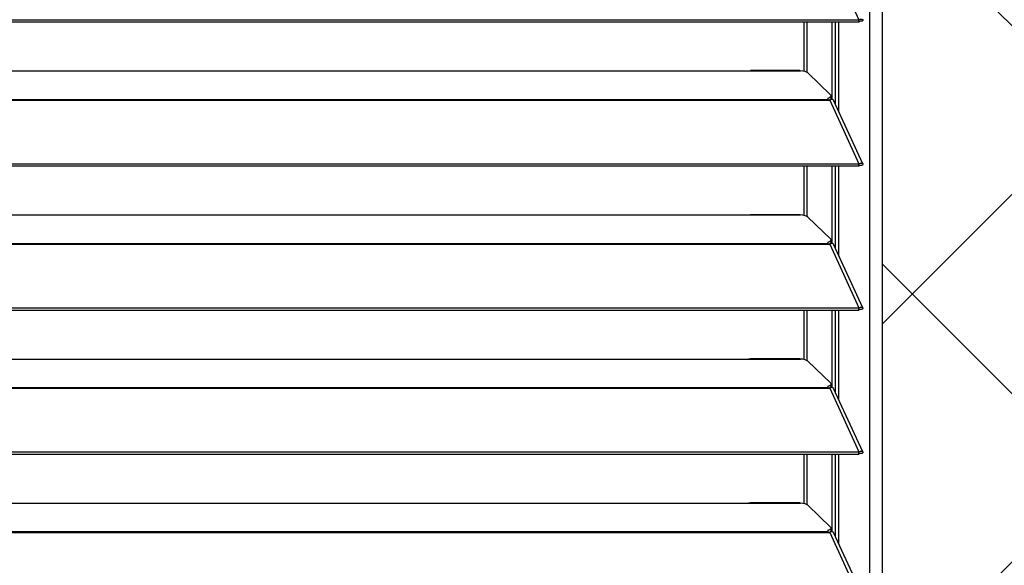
# Model space of a CAD drawing. Header units: millimetres. Extents: x 0 to 39025, y -31299 to 8400.
# Tile 298 of 382: x 7490 to 7791, y 6967 to 7133. Entities that reach past the tile are written whole.
import ezdxf

# ---------------------------------------------------------------- set-up
doc = ezdxf.new("R2010")
doc.units = ezdxf.units.MM
doc.layers.add('ODMIKI funkcionalni', color=253, linetype='Continuous')
doc.layers.add('ODMIKI varnostni', color=252, linetype='Continuous')

# ---------------------------------------------------------------- blocks, each defined once
blk = doc.blocks.new('*U55')
at = {"lineweight": 25}
for points in [[(1146.1, 17.59), (1146.1, 17.59), (1146.1, 1243.26), (1146.1, 1243.26)], [(1150, 17.59), (1150, 17.59), (1150, 1242.58), (1150, 1242.58)], [(1133.88, 1140.17), (1133.88, 1140.17), (1142.8, 1120.75), (1142.8, 1120.75)], [(7.21, 1120.74), (7.21, 1120.74), (1142.79, 1120.74), (1142.79, 1120.74)], [(7.21, 1120.09), (7.21, 1120.09), (1142.79, 1120.09), (1142.79, 1120.09)], [(1126.04, 1104.97), (1126.04, 1104.97), (1126.04, 1120.09), (1126.04, 1120.09)], [(1126.99, 1104.62), (1126.99, 1104.62), (1126.99, 1120.09), (1126.99, 1120.09)], [(1134.66, 1096.4), (1134.66, 1096.4), (1134.66, 1120.09), (1134.66, 1120.09)], [(1135.61, 1094.97), (1135.61, 1094.97), (1135.61, 1120.09), (1135.61, 1120.09)], [(1136.71, 1092.58), (1136.71, 1092.58), (1136.71, 1120.09), (1136.71, 1120.09)], [(1142.8, 1120.75), (1142.8, 1120.75), (1142.79, 1120.74), (1142.79, 1120.74)], [(1142.79, 1120.09), (1142.79, 1120.09), (1142.79, 1120.74), (1142.79, 1120.74)], [(1142.8, 1120.09), (1142.8, 1120.09), (1142.79, 1120.09), (1142.79, 1120.09)], [(1142.8, 1120.09), (1142.8, 1120.09), (1142.8, 1120.75), (1142.8, 1120.75)], [(1143.19, 1120.4), (1143.19, 1120.4), (1143.13, 1120.38), (1143.13, 1120.38)], [(1143.13, 1120.38), (1143.13, 1120.38), (1143.89, 1120.37), (1143.89, 1120.37)], [(840, 1105.13), (840, 1105.13), (1108, 1105.13), (1108, 1105.13)], [(1108, 1105.13), (1108, 1105.13), (1125, 1105.13), (1125, 1105.13)], [(1124.76, 1105.2), (1124.76, 1105.2), (1109.66, 1105.2), (1109.66, 1105.2)], [(1127.16, 1104.51), (1127.16, 1104.51), (1134.15, 1097.82), (1134.15, 1097.82)], [(1134.3, 1096.77), (1134.3, 1096.77), (1134.3, 1097.54), (1134.3, 1097.54)], [(16.21, 1096.42), (16.21, 1096.42), (1133.33, 1096.42), (1133.33, 1096.42)], [(16.21, 1096.2), (16.21, 1096.2), (1133.33, 1096.2), (1133.33, 1096.2)], [(1133.33, 1096.85), (1133.33, 1096.85), (1133.33, 1096.42), (1133.33, 1096.42)], [(1133.33, 1096.2), (1133.33, 1096.2), (1133.88, 1096.2), (1133.88, 1096.2)], [(1133.81, 1096.2), (1133.81, 1096.2), (1133.77, 1096.24), (1133.77, 1096.24)], [(1133.88, 1096.2), (1133.88, 1096.2), (1142.8, 1076.77), (1142.8, 1076.77)], [(1133.88, 1096.2), (1133.88, 1096.2), (1133.88, 1096.2), (1133.88, 1096.2)], [(1133.88, 1096.2), (1133.88, 1096.2), (1133.88, 1096.2), (1133.88, 1096.2)], [(1134.39, 1096.37), (1134.39, 1096.37), (1134.21, 1096.54), (1134.21, 1096.54)], [(1143.96, 1076.79), (1143.96, 1076.79), (1135.06, 1096.18), (1135.06, 1096.18)], [(7.21, 1076.77), (7.21, 1076.77), (1142.79, 1076.77), (1142.79, 1076.77)], [(1142.8, 1076.77), (1142.8, 1076.77), (1142.79, 1076.77), (1142.79, 1076.77)], [(1142.79, 1076.11), (1142.79, 1076.11), (1142.79, 1076.77), (1142.79, 1076.77)], [(1142.8, 1076.11), (1142.8, 1076.11), (1142.8, 1076.77), (1142.8, 1076.77)], [(1143.19, 1076.43), (1143.19, 1076.43), (1143.13, 1076.4), (1143.13, 1076.4)], [(1143.13, 1076.4), (1143.13, 1076.4), (1143.89, 1076.4), (1143.89, 1076.4)], [(7.21, 1076.11), (7.21, 1076.11), (1142.79, 1076.11), (1142.79, 1076.11)], [(1126.04, 1061), (1126.04, 1061), (1126.04, 1076.11), (1126.04, 1076.11)], [(1126.99, 1060.65), (1126.99, 1060.65), (1126.99, 1076.11), (1126.99, 1076.11)], [(1134.66, 1052.42), (1134.66, 1052.42), (1134.66, 1076.11), (1134.66, 1076.11)], [(1135.61, 1051), (1135.61, 1051), (1135.61, 1076.11), (1135.61, 1076.11)], [(1136.71, 1048.61), (1136.71, 1048.61), (1136.71, 1076.11), (1136.71, 1076.11)], [(1142.8, 1076.11), (1142.8, 1076.11), (1142.79, 1076.11), (1142.79, 1076.11)], [(840, 1061.15), (840, 1061.15), (1108, 1061.15), (1108, 1061.15)], [(1108, 1061.15), (1108, 1061.15), (1125, 1061.15), (1125, 1061.15)], [(1124.76, 1061.24), (1124.76, 1061.24), (1109.66, 1061.24), (1109.66, 1061.24)], [(1127.16, 1060.53), (1127.16, 1060.53), (1134.15, 1053.85), (1134.15, 1053.85)], [(16.21, 1052.44), (16.21, 1052.44), (1133.33, 1052.44), (1133.33, 1052.44)], [(16.21, 1052.22), (16.21, 1052.22), (1133.33, 1052.22), (1133.33, 1052.22)], [(1133.33, 1052.87), (1133.33, 1052.87), (1133.33, 1052.44), (1133.33, 1052.44)], [(1133.33, 1052.22), (1133.33, 1052.22), (1133.88, 1052.22), (1133.88, 1052.22)], [(1133.81, 1052.22), (1133.81, 1052.22), (1133.77, 1052.26), (1133.77, 1052.26)], [(1133.88, 1052.23), (1133.88, 1052.23), (1133.88, 1052.22), (1133.88, 1052.22)], [(1133.88, 1052.22), (1133.88, 1052.22), (1133.88, 1052.23), (1133.88, 1052.23)], [(1133.88, 1052.22), (1133.88, 1052.22), (1142.8, 1032.8), (1142.8, 1032.8)], [(1134.39, 1052.39), (1134.39, 1052.39), (1134.21, 1052.57), (1134.21, 1052.57)], [(1134.3, 1052.8), (1134.3, 1052.8), (1134.3, 1053.56), (1134.3, 1053.56)], [(1143.96, 1032.82), (1143.96, 1032.82), (1135.06, 1052.21), (1135.06, 1052.21)], [(7.21, 1032.8), (7.21, 1032.8), (1142.79, 1032.8), (1142.79, 1032.8)], [(7.21, 1032.14), (7.21, 1032.14), (1142.79, 1032.14), (1142.79, 1032.14)], [(1126.04, 1017.03), (1126.04, 1017.03), (1126.04, 1032.14), (1126.04, 1032.14)], [(1126.99, 1016.67), (1126.99, 1016.67), (1126.99, 1032.14), (1126.99, 1032.14)], [(1134.66, 1008.45), (1134.66, 1008.45), (1134.66, 1032.14), (1134.66, 1032.14)], [(1135.61, 1007.02), (1135.61, 1007.02), (1135.61, 1032.14), (1135.61, 1032.14)], [(1136.71, 1004.63), (1136.71, 1004.63), (1136.71, 1032.14), (1136.71, 1032.14)], [(1142.8, 1032.8), (1142.8, 1032.8), (1142.79, 1032.8), (1142.79, 1032.8)], [(1142.79, 1032.14), (1142.79, 1032.14), (1142.79, 1032.8), (1142.79, 1032.8)], [(1142.8, 1032.15), (1142.8, 1032.15), (1142.79, 1032.14), (1142.79, 1032.14)], [(1142.8, 1032.15), (1142.8, 1032.15), (1142.8, 1032.8), (1142.8, 1032.8)], [(1143.19, 1032.45), (1143.19, 1032.45), (1143.13, 1032.43), (1143.13, 1032.43)], [(1143.13, 1032.43), (1143.13, 1032.43), (1143.89, 1032.42), (1143.89, 1032.42)], [(840, 1017.18), (840, 1017.18), (1108, 1017.18), (1108, 1017.18)], [(1108, 1017.18), (1108, 1017.18), (1125, 1017.18), (1125, 1017.18)], [(1124.76, 1017.26), (1124.76, 1017.26), (1109.66, 1017.26), (1109.66, 1017.26)], [(1127.16, 1016.56), (1127.16, 1016.56), (1134.15, 1009.88), (1134.15, 1009.88)], [(16.21, 1008.47), (16.21, 1008.47), (1133.33, 1008.47), (1133.33, 1008.47)], [(16.21, 1008.25), (16.21, 1008.25), (1133.33, 1008.25), (1133.33, 1008.25)], [(1133.33, 1008.9), (1133.33, 1008.9), (1133.33, 1008.47), (1133.33, 1008.47)], [(1133.33, 1008.25), (1133.33, 1008.25), (1133.88, 1008.25), (1133.88, 1008.25)], [(1133.81, 1008.25), (1133.81, 1008.25), (1133.77, 1008.29), (1133.77, 1008.29)], [(1133.88, 1008.25), (1133.88, 1008.25), (1142.8, 988.82), (1142.8, 988.82)], [(1133.88, 1008.25), (1133.88, 1008.25), (1133.88, 1008.25), (1133.88, 1008.25)], [(1133.88, 1008.25), (1133.88, 1008.25), (1133.88, 1008.25), (1133.88, 1008.25)], [(1134.39, 1008.42), (1134.39, 1008.42), (1134.21, 1008.59), (1134.21, 1008.59)], [(1134.3, 1008.82), (1134.3, 1008.82), (1134.3, 1009.59), (1134.3, 1009.59)], [(1143.96, 988.84), (1143.96, 988.84), (1135.06, 1008.23), (1135.06, 1008.23)], [(7.21, 988.82), (7.21, 988.82), (1142.79, 988.82), (1142.79, 988.82)], [(7.21, 988.16), (7.21, 988.16), (1142.79, 988.16), (1142.79, 988.16)], [(1126.04, 973.05), (1126.04, 973.05), (1126.04, 988.16), (1126.04, 988.16)], [(1126.99, 972.7), (1126.99, 972.7), (1126.99, 988.16), (1126.99, 988.16)], [(1134.66, 964.48), (1134.66, 964.48), (1134.66, 988.16), (1134.66, 988.16)], [(1135.61, 963.04), (1135.61, 963.04), (1135.61, 988.16), (1135.61, 988.16)], [(1136.71, 960.65), (1136.71, 960.65), (1136.71, 988.16), (1136.71, 988.16)], [(1142.8, 988.82), (1142.8, 988.82), (1142.79, 988.82), (1142.79, 988.82)], [(1142.79, 988.16), (1142.79, 988.16), (1142.79, 988.82), (1142.79, 988.82)], [(1142.8, 988.17), (1142.8, 988.17), (1142.79, 988.16), (1142.79, 988.16)], [(1142.8, 988.17), (1142.8, 988.17), (1142.8, 988.82), (1142.8, 988.82)], [(1143.19, 988.48), (1143.19, 988.48), (1143.13, 988.45), (1143.13, 988.45)], [(1143.13, 988.45), (1143.13, 988.45), (1143.89, 988.45), (1143.89, 988.45)], [(840, 973.21), (840, 973.21), (1108, 973.21), (1108, 973.21)], [(1108, 973.21), (1108, 973.21), (1125, 973.21), (1125, 973.21)], [(1124.76, 973.28), (1124.76, 973.28), (1109.66, 973.28), (1109.66, 973.28)], [(1127.16, 972.59), (1127.16, 972.59), (1134.15, 965.9), (1134.15, 965.9)], [(1133.33, 964.93), (1133.33, 964.93), (1133.33, 964.5), (1133.33, 964.5)], [(1134.3, 964.85), (1134.3, 964.85), (1134.3, 965.61), (1134.3, 965.61)], [(16.21, 964.5), (16.21, 964.5), (1133.33, 964.5), (1133.33, 964.5)], [(16.21, 964.28), (16.21, 964.28), (1133.33, 964.28), (1133.33, 964.28)], [(1133.33, 964.28), (1133.33, 964.28), (1133.88, 964.28), (1133.88, 964.28)], [(1133.81, 964.28), (1133.81, 964.28), (1133.77, 964.32), (1133.77, 964.32)], [(1133.88, 964.28), (1133.88, 964.28), (1142.8, 944.85), (1142.8, 944.85)], [(1133.88, 964.28), (1133.88, 964.28), (1133.88, 964.28), (1133.88, 964.28)], [(1133.88, 964.28), (1133.88, 964.28), (1133.88, 964.28), (1133.88, 964.28)], [(1134.39, 964.45), (1134.39, 964.45), (1134.21, 964.62), (1134.21, 964.62)], [(1143.96, 944.87), (1143.96, 944.87), (1135.06, 964.26), (1135.06, 964.26)]]:
    blk.add_open_spline(points, degree=3, dxfattribs=at)
for points, knots in [([(1142.8, 1120.75), (1142.8, 1120.75), (1143.3, 1120.95), (1143.3, 1120.95), (1143.3, 1120.95), (1143.71, 1120.95), (1143.71, 1120.95), (1143.71, 1120.95), (1143.95, 1120.79), (1143.95, 1120.79), (1143.95, 1120.79), (1143.97, 1120.52), (1143.97, 1120.52), (1143.97, 1120.52), (1143.89, 1120.37), (1143.89, 1120.37)], [0, 0, 0, 0, 1, 1, 1, 2, 2, 2, 3, 3, 3, 4, 4, 4, 5, 5, 5, 5]), ([(1142.8, 1120.09), (1142.8, 1120.09), (1143.06, 1120.34), (1143.06, 1120.34), (1143.06, 1120.34), (1143.22, 1120.43), (1143.22, 1120.43), (1143.22, 1120.43), (1143.21, 1120.42), (1143.21, 1120.42)], [0, 0, 0, 0, 1, 1, 1, 2, 2, 2, 3, 3, 3, 3]), ([(1108, 1105.13), (1108, 1105.13), (1109.12, 1105.18), (1109.12, 1105.18), (1109.12, 1105.18), (1109.66, 1105.18), (1109.66, 1105.18)], [0, 0, 0, 0, 1, 1, 1, 2, 2, 2, 2]), ([(1124.76, 1105.18), (1124.76, 1105.18), (1124.88, 1105.18), (1124.88, 1105.18), (1124.88, 1105.18), (1124.96, 1105.15), (1124.96, 1105.15), (1124.96, 1105.15), (1125, 1105.13), (1125, 1105.13)], [0, 0, 0, 0, 1, 1, 1, 2, 2, 2, 3, 3, 3, 3]), ([(1127.16, 1104.51), (1127.16, 1104.51), (1126.84, 1104.72), (1126.84, 1104.72), (1126.84, 1104.72), (1126.34, 1104.91), (1126.34, 1104.91), (1126.34, 1104.91), (1125.71, 1105.04), (1125.71, 1105.04), (1125.71, 1105.04), (1125, 1105.13), (1125, 1105.13)], [0, 0, 0, 0, 1, 1, 1, 2, 2, 2, 3, 3, 3, 4, 4, 4, 4]), ([(1133.33, 1096.85), (1133.33, 1096.85), (1133.62, 1096.95), (1133.62, 1096.95), (1133.62, 1096.95), (1133.87, 1097.06), (1133.87, 1097.06), (1133.87, 1097.06), (1134.07, 1097.18), (1134.07, 1097.18), (1134.07, 1097.18), (1134.2, 1097.3), (1134.2, 1097.3), (1134.2, 1097.3), (1134.28, 1097.43), (1134.28, 1097.43), (1134.28, 1097.43), (1134.3, 1097.56), (1134.3, 1097.56), (1134.3, 1097.56), (1134.26, 1097.69), (1134.26, 1097.69), (1134.26, 1097.69), (1134.15, 1097.82), (1134.15, 1097.82)], [0, 0, 0, 0, 1, 1, 1, 2, 2, 2, 3, 3, 3, 4, 4, 4, 5, 5, 5, 6, 6, 6, 7, 7, 7, 8, 8, 8, 8]), ([(1133.33, 1096.42), (1133.33, 1096.42), (1133.33, 1096.4), (1133.33, 1096.4), (1133.33, 1096.4), (1133.33, 1096.37), (1133.33, 1096.37), (1133.33, 1096.37), (1133.33, 1096.35), (1133.33, 1096.35), (1133.33, 1096.35), (1133.33, 1096.32), (1133.33, 1096.32), (1133.33, 1096.32), (1133.33, 1096.3), (1133.33, 1096.3), (1133.33, 1096.3), (1133.33, 1096.26), (1133.33, 1096.26), (1133.33, 1096.26), (1133.33, 1096.23), (1133.33, 1096.23), (1133.33, 1096.23), (1133.33, 1096.2), (1133.33, 1096.2)], [0, 0, 0, 0, 1, 1, 1, 2, 2, 2, 3, 3, 3, 4, 4, 4, 5, 5, 5, 6, 6, 6, 7, 7, 7, 8, 8, 8, 8]), ([(1134.3, 1096.77), (1134.3, 1096.77), (1134.28, 1096.67), (1134.28, 1096.67), (1134.28, 1096.67), (1134.2, 1096.54), (1134.2, 1096.54), (1134.2, 1096.54), (1134.07, 1096.41), (1134.07, 1096.41), (1134.07, 1096.41), (1133.87, 1096.29), (1133.87, 1096.29), (1133.87, 1096.29), (1133.67, 1096.2), (1133.67, 1096.2)], [0, 0, 0, 0, 1, 1, 1, 2, 2, 2, 3, 3, 3, 4, 4, 4, 5, 5, 5, 5]), ([(1135.03, 1096.17), (1135.03, 1096.17), (1134.95, 1096.31), (1134.95, 1096.31), (1134.95, 1096.31), (1134.62, 1096.41), (1134.62, 1096.41), (1134.62, 1096.41), (1134.16, 1096.33), (1134.16, 1096.33), (1134.16, 1096.33), (1133.88, 1096.2), (1133.88, 1096.2)], [0, 0, 0, 0, 1, 1, 1, 2, 2, 2, 3, 3, 3, 4, 4, 4, 4]), ([(1142.8, 1076.77), (1142.8, 1076.77), (1143.3, 1076.97), (1143.3, 1076.97), (1143.3, 1076.97), (1143.71, 1076.98), (1143.71, 1076.98), (1143.71, 1076.98), (1143.95, 1076.82), (1143.95, 1076.82), (1143.95, 1076.82), (1143.97, 1076.55), (1143.97, 1076.55), (1143.97, 1076.55), (1143.89, 1076.4), (1143.89, 1076.4)], [0, 0, 0, 0, 1, 1, 1, 2, 2, 2, 3, 3, 3, 4, 4, 4, 5, 5, 5, 5]), ([(1142.8, 1076.11), (1142.8, 1076.11), (1143.06, 1076.37), (1143.06, 1076.37), (1143.06, 1076.37), (1143.22, 1076.45), (1143.22, 1076.45), (1143.22, 1076.45), (1143.21, 1076.45), (1143.21, 1076.45)], [0, 0, 0, 0, 1, 1, 1, 2, 2, 2, 3, 3, 3, 3]), ([(1108, 1061.15), (1108, 1061.15), (1109.12, 1061.21), (1109.12, 1061.21), (1109.12, 1061.21), (1109.66, 1061.21), (1109.66, 1061.21)], [0, 0, 0, 0, 1, 1, 1, 2, 2, 2, 2]), ([(1124.76, 1061.21), (1124.76, 1061.21), (1124.88, 1061.21), (1124.88, 1061.21), (1124.88, 1061.21), (1124.96, 1061.18), (1124.96, 1061.18), (1124.96, 1061.18), (1125, 1061.15), (1125, 1061.15)], [0, 0, 0, 0, 1, 1, 1, 2, 2, 2, 3, 3, 3, 3]), ([(1127.16, 1060.53), (1127.16, 1060.53), (1126.84, 1060.75), (1126.84, 1060.75), (1126.84, 1060.75), (1126.34, 1060.93), (1126.34, 1060.93), (1126.34, 1060.93), (1125.71, 1061.07), (1125.71, 1061.07), (1125.71, 1061.07), (1125, 1061.15), (1125, 1061.15)], [0, 0, 0, 0, 1, 1, 1, 2, 2, 2, 3, 3, 3, 4, 4, 4, 4]), ([(1133.33, 1052.87), (1133.33, 1052.87), (1133.62, 1052.97), (1133.62, 1052.97), (1133.62, 1052.97), (1133.87, 1053.08), (1133.87, 1053.08), (1133.87, 1053.08), (1134.07, 1053.2), (1134.07, 1053.2), (1134.07, 1053.2), (1134.2, 1053.33), (1134.2, 1053.33), (1134.2, 1053.33), (1134.28, 1053.46), (1134.28, 1053.46), (1134.28, 1053.46), (1134.3, 1053.59), (1134.3, 1053.59), (1134.3, 1053.59), (1134.26, 1053.72), (1134.26, 1053.72), (1134.26, 1053.72), (1134.15, 1053.85), (1134.15, 1053.85)], [0, 0, 0, 0, 1, 1, 1, 2, 2, 2, 3, 3, 3, 4, 4, 4, 5, 5, 5, 6, 6, 6, 7, 7, 7, 8, 8, 8, 8]), ([(1133.33, 1052.44), (1133.33, 1052.44), (1133.33, 1052.42), (1133.33, 1052.42), (1133.33, 1052.42), (1133.33, 1052.4), (1133.33, 1052.4), (1133.33, 1052.4), (1133.33, 1052.38), (1133.33, 1052.38), (1133.33, 1052.38), (1133.33, 1052.35), (1133.33, 1052.35), (1133.33, 1052.35), (1133.33, 1052.32), (1133.33, 1052.32), (1133.33, 1052.32), (1133.33, 1052.29), (1133.33, 1052.29), (1133.33, 1052.29), (1133.33, 1052.26), (1133.33, 1052.26), (1133.33, 1052.26), (1133.33, 1052.22), (1133.33, 1052.22)], [0, 0, 0, 0, 1, 1, 1, 2, 2, 2, 3, 3, 3, 4, 4, 4, 5, 5, 5, 6, 6, 6, 7, 7, 7, 8, 8, 8, 8]), ([(1134.3, 1052.8), (1134.3, 1052.8), (1134.28, 1052.69), (1134.28, 1052.69), (1134.28, 1052.69), (1134.2, 1052.56), (1134.2, 1052.56), (1134.2, 1052.56), (1134.07, 1052.43), (1134.07, 1052.43), (1134.07, 1052.43), (1133.87, 1052.31), (1133.87, 1052.31), (1133.87, 1052.31), (1133.67, 1052.22), (1133.67, 1052.22)], [0, 0, 0, 0, 1, 1, 1, 2, 2, 2, 3, 3, 3, 4, 4, 4, 5, 5, 5, 5]), ([(1135.03, 1052.19), (1135.03, 1052.19), (1134.95, 1052.34), (1134.95, 1052.34), (1134.95, 1052.34), (1134.62, 1052.43), (1134.62, 1052.43), (1134.62, 1052.43), (1134.16, 1052.36), (1134.16, 1052.36), (1134.16, 1052.36), (1133.88, 1052.23), (1133.88, 1052.23)], [0, 0, 0, 0, 1, 1, 1, 2, 2, 2, 3, 3, 3, 4, 4, 4, 4]), ([(1142.8, 1032.8), (1142.8, 1032.8), (1143.3, 1033), (1143.3, 1033), (1143.3, 1033), (1143.71, 1033), (1143.71, 1033), (1143.71, 1033), (1143.95, 1032.85), (1143.95, 1032.85), (1143.95, 1032.85), (1143.97, 1032.57), (1143.97, 1032.57), (1143.97, 1032.57), (1143.89, 1032.42), (1143.89, 1032.42)], [0, 0, 0, 0, 1, 1, 1, 2, 2, 2, 3, 3, 3, 4, 4, 4, 5, 5, 5, 5]), ([(1142.8, 1032.15), (1142.8, 1032.15), (1143.06, 1032.39), (1143.06, 1032.39), (1143.06, 1032.39), (1143.22, 1032.48), (1143.22, 1032.48), (1143.22, 1032.48), (1143.21, 1032.47), (1143.21, 1032.47)], [0, 0, 0, 0, 1, 1, 1, 2, 2, 2, 3, 3, 3, 3]), ([(1108, 1017.18), (1108, 1017.18), (1109.12, 1017.23), (1109.12, 1017.23), (1109.12, 1017.23), (1109.66, 1017.23), (1109.66, 1017.23)], [0, 0, 0, 0, 1, 1, 1, 2, 2, 2, 2]), ([(1124.76, 1017.23), (1124.76, 1017.23), (1124.88, 1017.24), (1124.88, 1017.24), (1124.88, 1017.24), (1124.96, 1017.2), (1124.96, 1017.2), (1124.96, 1017.2), (1125, 1017.18), (1125, 1017.18)], [0, 0, 0, 0, 1, 1, 1, 2, 2, 2, 3, 3, 3, 3]), ([(1127.16, 1016.56), (1127.16, 1016.56), (1126.84, 1016.78), (1126.84, 1016.78), (1126.84, 1016.78), (1126.34, 1016.96), (1126.34, 1016.96), (1126.34, 1016.96), (1125.71, 1017.1), (1125.71, 1017.1), (1125.71, 1017.1), (1125, 1017.18), (1125, 1017.18)], [0, 0, 0, 0, 1, 1, 1, 2, 2, 2, 3, 3, 3, 4, 4, 4, 4]), ([(1133.33, 1008.9), (1133.33, 1008.9), (1133.62, 1009), (1133.62, 1009), (1133.62, 1009), (1133.87, 1009.1), (1133.87, 1009.1), (1133.87, 1009.1), (1134.07, 1009.23), (1134.07, 1009.23), (1134.07, 1009.23), (1134.2, 1009.35), (1134.2, 1009.35), (1134.2, 1009.35), (1134.28, 1009.48), (1134.28, 1009.48), (1134.28, 1009.48), (1134.3, 1009.62), (1134.3, 1009.62), (1134.3, 1009.62), (1134.26, 1009.75), (1134.26, 1009.75), (1134.26, 1009.75), (1134.15, 1009.88), (1134.15, 1009.88)], [0, 0, 0, 0, 1, 1, 1, 2, 2, 2, 3, 3, 3, 4, 4, 4, 5, 5, 5, 6, 6, 6, 7, 7, 7, 8, 8, 8, 8]), ([(1133.33, 1008.47), (1133.33, 1008.47), (1133.33, 1008.45), (1133.33, 1008.45), (1133.33, 1008.45), (1133.33, 1008.42), (1133.33, 1008.42), (1133.33, 1008.42), (1133.33, 1008.4), (1133.33, 1008.4), (1133.33, 1008.4), (1133.33, 1008.37), (1133.33, 1008.37), (1133.33, 1008.37), (1133.33, 1008.35), (1133.33, 1008.35), (1133.33, 1008.35), (1133.33, 1008.32), (1133.33, 1008.32), (1133.33, 1008.32), (1133.33, 1008.28), (1133.33, 1008.28), (1133.33, 1008.28), (1133.33, 1008.25), (1133.33, 1008.25)], [0, 0, 0, 0, 1, 1, 1, 2, 2, 2, 3, 3, 3, 4, 4, 4, 5, 5, 5, 6, 6, 6, 7, 7, 7, 8, 8, 8, 8]), ([(1134.3, 1008.82), (1134.3, 1008.82), (1134.28, 1008.71), (1134.28, 1008.71), (1134.28, 1008.71), (1134.2, 1008.59), (1134.2, 1008.59), (1134.2, 1008.59), (1134.07, 1008.46), (1134.07, 1008.46), (1134.07, 1008.46), (1133.87, 1008.35), (1133.87, 1008.35), (1133.87, 1008.35), (1133.67, 1008.25), (1133.67, 1008.25)], [0, 0, 0, 0, 1, 1, 1, 2, 2, 2, 3, 3, 3, 4, 4, 4, 5, 5, 5, 5]), ([(1135.03, 1008.22), (1135.03, 1008.22), (1134.95, 1008.37), (1134.95, 1008.37), (1134.95, 1008.37), (1134.62, 1008.47), (1134.62, 1008.47), (1134.62, 1008.47), (1134.16, 1008.38), (1134.16, 1008.38), (1134.16, 1008.38), (1133.88, 1008.25), (1133.88, 1008.25)], [0, 0, 0, 0, 1, 1, 1, 2, 2, 2, 3, 3, 3, 4, 4, 4, 4]), ([(1142.8, 988.82), (1142.8, 988.82), (1143.3, 989.03), (1143.3, 989.03), (1143.3, 989.03), (1143.71, 989.04), (1143.71, 989.04), (1143.71, 989.04), (1143.95, 988.87), (1143.95, 988.87), (1143.95, 988.87), (1143.97, 988.6), (1143.97, 988.6), (1143.97, 988.6), (1143.89, 988.45), (1143.89, 988.45)], [0, 0, 0, 0, 1, 1, 1, 2, 2, 2, 3, 3, 3, 4, 4, 4, 5, 5, 5, 5]), ([(1142.8, 988.17), (1142.8, 988.17), (1143.06, 988.43), (1143.06, 988.43), (1143.06, 988.43), (1143.22, 988.51), (1143.22, 988.51), (1143.22, 988.51), (1143.21, 988.5), (1143.21, 988.5)], [0, 0, 0, 0, 1, 1, 1, 2, 2, 2, 3, 3, 3, 3]), ([(1108, 973.21), (1108, 973.21), (1109.12, 973.26), (1109.12, 973.26), (1109.12, 973.26), (1109.66, 973.26), (1109.66, 973.26)], [0, 0, 0, 0, 1, 1, 1, 2, 2, 2, 2]), ([(1124.76, 973.26), (1124.76, 973.26), (1124.88, 973.26), (1124.88, 973.26), (1124.88, 973.26), (1124.96, 973.23), (1124.96, 973.23), (1124.96, 973.23), (1125, 973.21), (1125, 973.21)], [0, 0, 0, 0, 1, 1, 1, 2, 2, 2, 3, 3, 3, 3]), ([(1127.16, 972.59), (1127.16, 972.59), (1126.84, 972.8), (1126.84, 972.8), (1126.84, 972.8), (1126.34, 972.99), (1126.34, 972.99), (1126.34, 972.99), (1125.71, 973.12), (1125.71, 973.12), (1125.71, 973.12), (1125, 973.21), (1125, 973.21)], [0, 0, 0, 0, 1, 1, 1, 2, 2, 2, 3, 3, 3, 4, 4, 4, 4]), ([(1133.33, 964.93), (1133.33, 964.93), (1133.62, 965.02), (1133.62, 965.02), (1133.62, 965.02), (1133.87, 965.14), (1133.87, 965.14), (1133.87, 965.14), (1134.07, 965.25), (1134.07, 965.25), (1134.07, 965.25), (1134.2, 965.38), (1134.2, 965.38), (1134.2, 965.38), (1134.28, 965.51), (1134.28, 965.51), (1134.28, 965.51), (1134.3, 965.64), (1134.3, 965.64), (1134.3, 965.64), (1134.26, 965.77), (1134.26, 965.77), (1134.26, 965.77), (1134.15, 965.9), (1134.15, 965.9)], [0, 0, 0, 0, 1, 1, 1, 2, 2, 2, 3, 3, 3, 4, 4, 4, 5, 5, 5, 6, 6, 6, 7, 7, 7, 8, 8, 8, 8]), ([(1133.33, 964.5), (1133.33, 964.5), (1133.33, 964.48), (1133.33, 964.48), (1133.33, 964.48), (1133.33, 964.46), (1133.33, 964.46), (1133.33, 964.46), (1133.33, 964.43), (1133.33, 964.43), (1133.33, 964.43), (1133.33, 964.4), (1133.33, 964.4), (1133.33, 964.4), (1133.33, 964.37), (1133.33, 964.37), (1133.33, 964.37), (1133.33, 964.34), (1133.33, 964.34), (1133.33, 964.34), (1133.33, 964.31), (1133.33, 964.31), (1133.33, 964.31), (1133.33, 964.28), (1133.33, 964.28)], [0, 0, 0, 0, 1, 1, 1, 2, 2, 2, 3, 3, 3, 4, 4, 4, 5, 5, 5, 6, 6, 6, 7, 7, 7, 8, 8, 8, 8]), ([(1134.3, 964.85), (1134.3, 964.85), (1134.28, 964.75), (1134.28, 964.75), (1134.28, 964.75), (1134.2, 964.61), (1134.2, 964.61), (1134.2, 964.61), (1134.07, 964.48), (1134.07, 964.48), (1134.07, 964.48), (1133.87, 964.37), (1133.87, 964.37), (1133.87, 964.37), (1133.67, 964.28), (1133.67, 964.28)], [0, 0, 0, 0, 1, 1, 1, 2, 2, 2, 3, 3, 3, 4, 4, 4, 5, 5, 5, 5]), ([(1135.03, 964.25), (1135.03, 964.25), (1134.95, 964.39), (1134.95, 964.39), (1134.95, 964.39), (1134.62, 964.49), (1134.62, 964.49), (1134.62, 964.49), (1134.16, 964.41), (1134.16, 964.41), (1134.16, 964.41), (1133.88, 964.28), (1133.88, 964.28)], [0, 0, 0, 0, 1, 1, 1, 2, 2, 2, 3, 3, 3, 4, 4, 4, 4])]:
    blk.add_open_spline(points, degree=3, knots=knots, dxfattribs=at)

msp = doc.modelspace()

# ---------------------------------------------------------------- hatches: boundary and pattern name
at = {"layer": 'ODMIKI funkcionalni'}
h = msp.add_hatch(dxfattribs=at)
h.set_pattern_fill('ANSI31', color=256, scale=25)
h.set_pattern_definition([(45, (0, -3070.55), (-56.1266, 56.1266), [])])
h.paths.add_polyline_path([(7753.64, 6012.43), (7753.64, 7268), (6603.64, 7268), (6603.64, 6012.43), (6003.64, 6012.43), (6003.64, 7768), (8053.64, 7768), (8053.64, 6012.43)])
at = {"layer": 'ODMIKI varnostni'}
h = msp.add_hatch(dxfattribs=at)
h.set_pattern_fill('ANSI31', color=256, scale=25, angle=90)
h.set_pattern_definition([(135, (2909.9, -2241.72), (-56.1266, -56.1266), [])])
h.paths.add_polyline_path([(7753.64, 6012.42), (7753.64, 7255.39), (8753.64, 6012.42)])

# ---------------------------------------------------------------- linework, layer by layer
at = {"layer": 'ODMIKI funkcionalni'}
msp.add_lwpolyline([(7753.64, 6012.43), (7753.64, 7268), (6603.64, 7268), (6603.64, 6012.43), (6003.64, 6012.43), (6003.64, 7768), (8053.64, 7768), (8053.64, 6012.43)], close=True, dxfattribs=at)
at = {"layer": 'ODMIKI varnostni'}
msp.add_lwpolyline([(7753.64, 6012.42), (7753.64, 7255.39), (8753.64, 6012.42)], close=True, dxfattribs=at)

# ---------------------------------------------------------------- block references
at = {"color": 1}
msp.add_blockref('*U55', (6603.64, 6012.43), dxfattribs=at)

doc.saveas('drawing.dxf')
